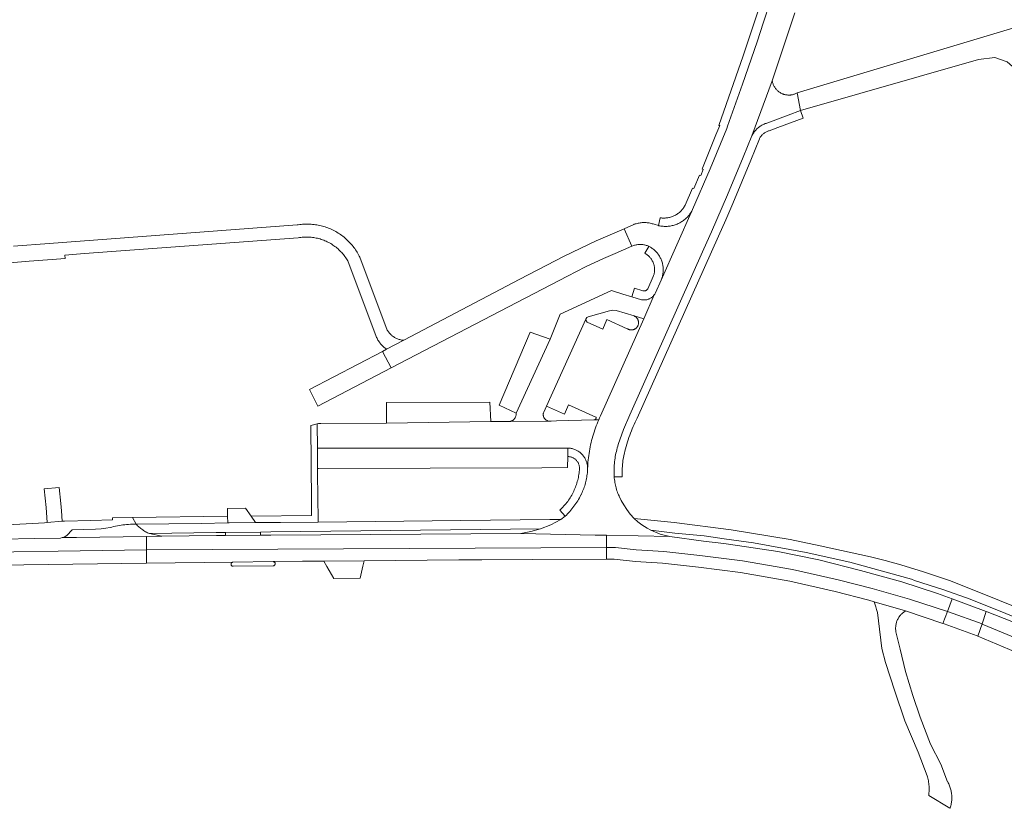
# Model space of a CAD drawing. Extents: x 146402 to 164798, y 455483 to 464134.
# Tile 567 of 575: x 163169 to 163391, y 460689 to 460867. Entities that reach past the tile are written whole.
import ezdxf

# ---------------------------------------------------------------- set-up
doc = ezdxf.new("R2010")
doc.units = 0
doc.header["$LTSCALE"] = 0.2
for name, color, linetype, lineweight in [('B-XX-VH-VERHARDING_ASFALT-GV', 252, 'CONTINUOUS', 18), ('B-XX-VH-VERHARDING_BETONSTRAATSTEEN-GV', 252, 'CONTINUOUS', 18), ('B-XX-VH-VERHARDING_TEGEL-GV', 252, 'CONTINUOUS', 18)]:
    doc.layers.add(name, color=color, linetype=linetype, lineweight=lineweight)

msp = doc.modelspace()

# ---------------------------------------------------------------- linework, layer by layer
at = {"layer": 'B-XX-VH-VERHARDING_ASFALT-GV'}
for points in [[(163338.271, 460871.06), (163336.833, 460866.638), (163335.349, 460862.231), (163332.063, 460852.64), (163328.657, 460843.091), (163328.5, 460842.6), (163324.75, 460833.5), (163320.78, 460824.28), (163313.651, 460808.305), (163313.64, 460808.28), (163312.359, 460805.403), (163312.356, 460805.398), (163312.286, 460805.264), (163312.209, 460805.133), (163312.126, 460805.007), (163312.08, 460804.946), (163309.719, 460799.493), (163299.942, 460777.599), (163299.734, 460777.147), (163299.533, 460776.693), (163299.34, 460776.235), (163299.154, 460775.774), (163298.975, 460775.31), (163298.804, 460774.843), (163298.641, 460774.374), (163298.485, 460773.902), (163298.336, 460773.427), (163298.196, 460772.951), (163298.063, 460772.472), (163297.937, 460771.991), (163297.82, 460771.508), (163297.71, 460771.023), (163297.608, 460770.536), (163297.514, 460770.048), (163297.428, 460769.558), (163297.35, 460769.067), (163297.279, 460768.575), (163297.217, 460768.082), (163297.162, 460767.588), (163297.116, 460767.093), (163297.077, 460766.598), (163297.047, 460766.101), (163297.026, 460765.66), (163297.015, 460765.334), (163296.995, 460765.003), (163296.968, 460764.673), (163296.933, 460764.343), (163296.889, 460764.015), (163296.838, 460763.688), (163296.779, 460763.362), (163296.712, 460763.037), (163296.638, 460762.714), (163296.555, 460762.393), (163296.465, 460762.075), (163296.367, 460761.758), (163296.261, 460761.444), (163296.148, 460761.133), (163296.028, 460760.824), (163295.9, 460760.519), (163295.765, 460760.216), (163295.622, 460759.917), (163295.539, 460759.713), (163295.517, 460759.67), (163295.344, 460759.336), (163295.164, 460759.006), (163294.977, 460758.68), (163294.782, 460758.358), (163294.582, 460758.04), (163294.374, 460757.726), (163294.159, 460757.417), (163293.939, 460757.113), (163293.712, 460756.813), (163293.478, 460756.518), (163293.238, 460756.229), (163292.992, 460755.944), (163292.74, 460755.665), (163292.483, 460755.391), (163292.219, 460755.123), (163291.95, 460754.86), (163290.976, 460754.12), (163288.743, 460752.931), (163286.387, 460752.01), (163284.193, 460751.388), (163281.95, 460750.98), (163298.705, 460750.611), (163301.284, 460750.554), (163315.628, 460750.238), (163313.42, 460750.817), (163311.314, 460751.698), (163310.495, 460752.141), (163309.9, 460752.505), (163309.322, 460752.894), (163308.418, 460753.578), (163307.564, 460754.323), (163306.687, 460755.326), (163305.902, 460756.359), (163305.191, 460757.444), (163304.653, 460758.393), (163304.171, 460759.371), (163304.139, 460759.443), (163304.01, 460759.737), (163303.89, 460760.035), (163303.777, 460760.336), (163303.671, 460760.639), (163303.573, 460760.945), (163303.483, 460761.253), (163303.4, 460761.563), (163303.325, 460761.876), (163303.258, 460762.19), (163303.199, 460762.506), (163303.148, 460762.823), (163303.104, 460763.141), (163303.069, 460763.46), (163303.041, 460763.78), (163303.026, 460764.036), (163303.01, 460764.432), (163303.002, 460764.827), (163303.002, 460765.223), (163303.01, 460765.619), (163303.026, 460766.014), (163303.05, 460766.409), (163303.082, 460766.803), (163303.122, 460767.197), (163303.169, 460767.59), (163303.225, 460767.982), (163303.289, 460768.372), (163303.36, 460768.761), (163303.44, 460769.149), (163303.527, 460769.535), (163303.622, 460769.919), (163303.725, 460770.301), (163303.835, 460770.681), (163303.953, 460771.059), (163305.161, 460774.482), (163306.61, 460777.81), (163314.96, 460796.58), (163323.31, 460815.33), (163325.042, 460819.214), (163328.691, 460827.614), (163332.21, 460836.07), (163334.2, 460840.97), (163338.79, 460853.37), (163343.86, 460868.75)], [(163155.74, 460811.324), (163170.73, 460812.54), (163175.914, 460812.947), (163178.89, 460813.18), (163178.83, 460813.94), (163183.27, 460814.32), (163231.567, 460817.874), (163231.582, 460817.877), (163231.872, 460817.924), (163232.163, 460817.963), (163232.454, 460817.994), (163232.747, 460818.017), (163233.04, 460818.032), (163233.333, 460818.04), (163233.626, 460818.039), (163233.919, 460818.03), (163234.212, 460818.013), (163234.504, 460817.989), (163234.796, 460817.956), (163235.086, 460817.915), (163235.376, 460817.867), (163235.663, 460817.81), (163235.95, 460817.746), (163236.234, 460817.674), (163236.516, 460817.594), (163236.796, 460817.507), (163237.074, 460817.412), (163237.348, 460817.309), (163237.62, 460817.199), (163237.889, 460817.082), (163238.155, 460816.957), (163238.417, 460816.826), (163238.675, 460816.687), (163238.929, 460816.541), (163239.18, 460816.388), (163239.426, 460816.228), (163239.667, 460816.062), (163239.904, 460815.889), (163240.137, 460815.71), (163240.364, 460815.524), (163240.586, 460815.333), (163240.803, 460815.135), (163241.014, 460814.932), (163241.22, 460814.723), (163241.42, 460814.508), (163241.614, 460814.288), (163241.802, 460814.063), (163241.983, 460813.833), (163242.159, 460813.598), (163242.328, 460813.358), (163242.49, 460813.113), (163242.645, 460812.865), (163242.794, 460812.612), (163249.217, 460795.546), (163249.309, 460795.336), (163249.408, 460795.13), (163249.514, 460794.927), (163249.627, 460794.728), (163249.747, 460794.533), (163249.874, 460794.342), (163250.008, 460794.156), (163250.148, 460793.975), (163250.294, 460793.798), (163250.446, 460793.627), (163250.604, 460793.462), (163250.768, 460793.301), (163250.937, 460793.147), (163251.111, 460792.999), (163251.291, 460792.857), (163251.476, 460792.721), (163251.588, 460792.643), (163255.457, 460794.676), (163255.354, 460794.683), (163255.161, 460794.704), (163254.97, 460794.732), (163254.78, 460794.768), (163254.592, 460794.812), (163254.405, 460794.863), (163254.221, 460794.923), (163254.04, 460794.989), (163253.861, 460795.064), (163253.686, 460795.145), (163253.514, 460795.234), (163253.346, 460795.33), (163253.182, 460795.433), (163253.023, 460795.542), (163252.868, 460795.658), (163252.718, 460795.78), (163252.573, 460795.908), (163252.434, 460796.042), (163252.301, 460796.182), (163252.173, 460796.327), (163252.051, 460796.478), (163251.936, 460796.633), (163251.827, 460796.793), (163251.725, 460796.957), (163245.516, 460813.447), (163245.373, 460813.738), (163245.224, 460814.026), (163245.067, 460814.31), (163244.903, 460814.59), (163244.732, 460814.865), (163244.555, 460815.137), (163244.371, 460815.404), (163244.18, 460815.666), (163243.983, 460815.924), (163243.78, 460816.177), (163243.571, 460816.424), (163243.355, 460816.667), (163243.134, 460816.904), (163242.907, 460817.135), (163242.674, 460817.361), (163242.435, 460817.581), (163242.192, 460817.795), (163241.943, 460818.003), (163241.689, 460818.205), (163241.43, 460818.4), (163241.166, 460818.589), (163240.898, 460818.771), (163240.626, 460818.947), (163240.349, 460819.116), (163240.068, 460819.278), (163239.783, 460819.433), (163239.495, 460819.582), (163239.203, 460819.722), (163238.907, 460819.856), (163238.608, 460819.982), (163238.307, 460820.101), (163238.002, 460820.213), (163237.695, 460820.317), (163237.385, 460820.413), (163237.073, 460820.501), (163236.759, 460820.582), (163236.443, 460820.655), (163236.126, 460820.721), (163235.806, 460820.778), (163235.486, 460820.828), (163235.164, 460820.869), (163234.842, 460820.903), (163234.518, 460820.929), (163234.194, 460820.946), (163233.87, 460820.956), (163233.546, 460820.958), (163233.222, 460820.952), (163232.898, 460820.937), (163232.574, 460820.915), (163232.251, 460820.885), (163231.929, 460820.847), (163231.608, 460820.801), (163231.38, 460820.763), (163175.24, 460816.57), (163167.24, 460815.96)], [(163409.021, 460728.202), (163386.27, 460737.409), (163378.899, 460740.297), (163372.992, 460742.286), (163367.842, 460743.849), (163364.298, 460744.843), (163360.99, 460745.696), (163349.602, 460748.126), (163342.797, 460749.607), (163329.495, 460751.774), (163316.597, 460753.448), (163307.564, 460754.323), (163308.418, 460753.578), (163309.322, 460752.894), (163309.9, 460752.505), (163310.495, 460752.141), (163311.314, 460751.698), (163316.719, 460751.061), (163323.415, 460750.425), (163327.915, 460749.769), (163334.515, 460748.834), (163346.419, 460746.653), (163356.325, 460744.454), (163370.241, 460740.601), (163370.928, 460740.345), (163377.61, 460738.171), (163383.563, 460736.088), (163407.33, 460726.526)]]:
    msp.add_lwpolyline(points, dxfattribs=at)
for points in [[(163338.819, 460853.199), (163338.79, 460853.37), (163334.2, 460840.97), (163334.264, 460841.098), (163334.365, 460841.282), (163334.472, 460841.462), (163334.586, 460841.637), (163334.707, 460841.809), (163334.834, 460841.975), (163334.968, 460842.137), (163335.108, 460842.293), (163335.253, 460842.444), (163335.404, 460842.59), (163335.561, 460842.729), (163335.722, 460842.863), (163335.889, 460842.99), (163336.06, 460843.11), (163336.236, 460843.224), (163336.416, 460843.332), (163336.601, 460843.432), (163336.788, 460843.525), (163336.98, 460843.611), (163337.174, 460843.69), (163337.371, 460843.761), (163337.571, 460843.824), (163337.773, 460843.88), (163342.36, 460845.59), (163345.17, 460846.63), (163344.395, 460850.652), (163344.299, 460850.599), (163344.144, 460850.52), (163343.986, 460850.449), (163343.824, 460850.385), (163343.66, 460850.329), (163343.493, 460850.28), (163343.325, 460850.239), (163343.154, 460850.206), (163342.983, 460850.181), (163342.896, 460850.172), (163342.81, 460850.163), (163342.637, 460850.154), (163342.463, 460850.153), (163342.29, 460850.159), (163342.117, 460850.174), (163341.945, 460850.196), (163341.774, 460850.227), (163341.604, 460850.265), (163341.437, 460850.311), (163341.354, 460850.338), (163341.272, 460850.365), (163341.175, 460850.4), (163341.015, 460850.466), (163340.857, 460850.539), (163340.703, 460850.619), (163340.553, 460850.706), (163340.407, 460850.8), (163340.265, 460850.9), (163340.128, 460851.007), (163339.997, 460851.12), (163339.87, 460851.24), (163339.75, 460851.364), (163339.635, 460851.495), (163339.526, 460851.63), (163339.424, 460851.77), (163339.328, 460851.915), (163339.239, 460852.064), (163339.157, 460852.217), (163339.082, 460852.374), (163339.014, 460852.533), (163338.954, 460852.696), (163338.902, 460852.862), (163338.856, 460853.029)], [(163313.651, 460808.305), (163320.78, 460824.28), (163320.674, 460824.071), (163320.561, 460823.867), (163320.44, 460823.666), (163320.313, 460823.469), (163320.18, 460823.277), (163320.04, 460823.09), (163319.894, 460822.907), (163319.741, 460822.73), (163319.582, 460822.558), (163319.418, 460822.391), (163319.248, 460822.231), (163319.073, 460822.076), (163318.892, 460821.927), (163318.707, 460821.784), (163318.517, 460821.648), (163318.322, 460821.518), (163318.123, 460821.396), (163317.92, 460821.28), (163317.712, 460821.171), (163317.502, 460821.069), (163317.288, 460820.974), (163317.071, 460820.887), (163316.851, 460820.807), (163316.628, 460820.735), (163316.403, 460820.671), (163316.176, 460820.614), (163315.947, 460820.565), (163315.717, 460820.524), (163315.486, 460820.49), (163315.253, 460820.465), (163315.02, 460820.448), (163314.786, 460820.438), (163314.552, 460820.437), (163314.318, 460820.444), (163314.084, 460820.458), (163313.852, 460820.481), (163313.62, 460820.512), (163313.389, 460820.55), (163313.159, 460820.596), (163313.056, 460820.62), (163312.063, 460820.918), (163311.847, 460820.992), (163311.629, 460821.059), (163311.408, 460821.118), (163311.185, 460821.169), (163310.961, 460821.212), (163310.736, 460821.248), (163310.509, 460821.275), (163310.281, 460821.295), (163310.053, 460821.307), (163309.825, 460821.31), (163309.597, 460821.306), (163309.369, 460821.294), (163309.141, 460821.273), (163308.915, 460821.245), (163308.689, 460821.209), (163308.465, 460821.165), (163308.243, 460821.113), (163308.022, 460821.053), (163307.804, 460820.986), (163307.588, 460820.911), (163307.48, 460820.87), (163305.288, 460819.913), (163307.064, 460815.958), (163307.243, 460816.032), (163307.424, 460816.098), (163307.609, 460816.157), (163307.795, 460816.208), (163307.984, 460816.251), (163308.174, 460816.287), (163308.365, 460816.314), (163308.557, 460816.334), (163308.75, 460816.345), (163308.944, 460816.349), (163309.137, 460816.345), (163309.33, 460816.332), (163309.522, 460816.312), (163309.714, 460816.284), (163309.903, 460816.248), (163310.092, 460816.204), (163310.278, 460816.152), (163310.462, 460816.093), (163310.643, 460816.026), (163310.822, 460815.952), (163310.879, 460815.926), (163311.071, 460815.824), (163311.26, 460815.715), (163311.444, 460815.599), (163311.624, 460815.477), (163311.8, 460815.348), (163311.97, 460815.212), (163312.136, 460815.071), (163312.296, 460814.923), (163312.451, 460814.77), (163312.6, 460814.611), (163312.743, 460814.447), (163312.88, 460814.277), (163313.01, 460814.103), (163313.134, 460813.924), (163313.251, 460813.74), (163313.362, 460813.553), (163313.466, 460813.361), (163313.562, 460813.166), (163313.651, 460812.967), (163313.733, 460812.766), (163313.808, 460812.561), (163313.875, 460812.354), (163313.934, 460812.144), (163313.985, 460811.932), (163314.029, 460811.719), (163314.065, 460811.504), (163314.093, 460811.288), (163314.113, 460811.071), (163314.125, 460810.854), (163314.129, 460810.636), (163314.124, 460810.418), (163314.113, 460810.201), (163314.093, 460809.984), (163314.065, 460809.768), (163314.029, 460809.553), (163313.985, 460809.34), (163313.933, 460809.128), (163313.874, 460808.919), (163313.807, 460808.712), (163313.733, 460808.507)], [(163307.064, 460815.958), (163305.288, 460819.913), (163298.943, 460817.145), (163291.735, 460813.675), (163281.736, 460808.476), (163255.457, 460794.676), (163251.588, 460792.643), (163250.63, 460792.14), (163252.62, 460788.44), (163292.509, 460809.211), (163296.516, 460811.258), (163300.601, 460813.145), (163303.284, 460814.313)], [(163195.079, 460752.898), (163194.909, 460753.085), (163194.484, 460753.08), (163194.06, 460753.068), (163193.636, 460753.047), (163193.212, 460753.018), (163192.789, 460752.982), (163192.366, 460752.937), (163191.945, 460752.884), (163191.524, 460752.824), (163191.105, 460752.756), (163190.688, 460752.679), (163190.271, 460752.595), (163189.856, 460752.503), (163189.444, 460752.403), (163189.07, 460752.306), (163188.077, 460752.158), (163187.066, 460752.021), (163185.724, 460751.934), (163180.46, 460751.793), (163179.263, 460750.474), (163178.898, 460750.255), (163178.42, 460750.066), (163178.23, 460750.019), (163178.638, 460750.031), (163179.132, 460750.038), (163181.423, 460750.07), (163197.284, 460750.293), (163200.76, 460750.34), (163197.993, 460750.931), (163197.981, 460750.936), (163197.747, 460751.032), (163197.517, 460751.134), (163197.29, 460751.245), (163197.066, 460751.362), (163196.847, 460751.486), (163196.631, 460751.617), (163196.42, 460751.756), (163196.214, 460751.9), (163196.012, 460752.051), (163195.814, 460752.209), (163195.622, 460752.372), (163195.436, 460752.542), (163195.254, 460752.717)], [(163288.743, 460752.931), (163290.976, 460754.12), (163288.46, 460754.091), (163268.361, 460753.861), (163236.091, 460753.527), (163227.559, 460753.439), (163222.359, 460753.424), (163221.897, 460753.418), (163215.955, 460753.338), (163215.669, 460753.334), (163209.702, 460753.251), (163194.909, 460753.085), (163195.079, 460752.898), (163195.254, 460752.717), (163195.436, 460752.542), (163195.622, 460752.372), (163195.814, 460752.209), (163196.012, 460752.051), (163196.214, 460751.9), (163196.42, 460751.756), (163196.631, 460751.617), (163196.847, 460751.486), (163197.066, 460751.362), (163197.29, 460751.245), (163197.517, 460751.134), (163197.747, 460751.032), (163197.981, 460750.936), (163197.993, 460750.931), (163213.016, 460751.146), (163215.131, 460751.16), (163223.073, 460751.268), (163225.373, 460751.297), (163286.387, 460752.01)], [(163197.283, 460747.224), (163197.284, 460750.293), (163181.423, 460750.07), (163179.132, 460750.038), (163178.638, 460750.031), (163178.23, 460750.019), (163177.809, 460749.916), (163171.907, 460749.791), (163143.139, 460749.182), (163098.783, 460748.302), (163098.783, 460745.779), (163147.203, 460746.49)], [(163298.705, 460750.611), (163281.95, 460750.98), (163225.422, 460750.597), (163223.096, 460750.603), (163215.147, 460750.497), (163213.085, 460750.487), (163200.76, 460750.34), (163197.284, 460750.293), (163197.283, 460747.224), (163301.283, 460747.817), (163301.284, 460750.554)], [(163315.628, 460750.238), (163301.284, 460750.554), (163301.283, 460747.817), (163303.36, 460747.809), (163308.037, 460747.257), (163314.283, 460746.9), (163322.415, 460745.975), (163332.042, 460744.748), (163343.375, 460742.786), (163353.682, 460740.465), (163361.378, 460738.524), (163369.807, 460736.074), (163378.401, 460733.311), (163379.457, 460736.144), (163376.163, 460737.371), (163368.05, 460739.984), (163358.738, 460742.586), (163349.33, 460744.989), (163340.025, 460746.894), (163332.925, 460747.924), (163327.825, 460748.674), (163323.227, 460749.229)], [(163197.282, 460744.223), (163197.283, 460747.224), (163147.203, 460746.49), (163098.783, 460745.779), (163098.782, 460742.978), (163147.24, 460743.59)], [(163301.283, 460745.167), (163301.283, 460747.817), (163197.283, 460747.224), (163197.282, 460744.223), (163216.823, 460744.453), (163225.89, 460744.581), (163225.894, 460744.581), (163225.955, 460744.58), (163232.59, 460744.67), (163237.376, 460744.709), (163246.493, 460744.784), (163267.9, 460744.96), (163273.107, 460744.991), (163284.677, 460745.074)], [(163303.36, 460747.809), (163301.283, 460747.817), (163301.283, 460745.167), (163303.052, 460745.177), (163307.888, 460744.611), (163313.984, 460744.267), (163322.081, 460743.346), (163331.579, 460742.139), (163342.782, 460740.152), (163352.989, 460737.856), (163360.597, 460735.835), (163361.798, 460735.486), (163368.921, 460733.418), (163377.387, 460730.595), (163378.401, 460733.311), (163369.807, 460736.074), (163361.378, 460738.524), (163353.682, 460740.465), (163343.375, 460742.786), (163332.042, 460744.748), (163322.415, 460745.975), (163314.283, 460746.9), (163308.037, 460747.257)], [(163387.173, 460733.272), (163379.457, 460736.144), (163378.401, 460733.311), (163378.609, 460733.244), (163386.213, 460730.488)], [(163378.609, 460733.244), (163378.401, 460733.311), (163377.387, 460730.595), (163377.622, 460730.517), (163385.136, 460727.798), (163385.265, 460727.743), (163386.213, 460730.488)], [(163387.385, 460733.193), (163387.173, 460733.272), (163386.213, 460730.488), (163386.271, 460730.467), (163400.673, 460724.45), (163410.889, 460720.478), (163420.717, 460716.298), (163421.921, 460719.178), (163420.061, 460719.956), (163409.638, 460724.04), (163396.806, 460729.497)], [(163386.271, 460730.467), (163386.213, 460730.488), (163385.265, 460727.743), (163399.573, 460721.659), (163409.695, 460717.671), (163419.54, 460713.484), (163420.717, 460716.298), (163410.889, 460720.478), (163400.673, 460724.45)]]:
    msp.add_lwpolyline(points, close=True, dxfattribs=at)
at = {"layer": 'B-XX-VH-VERHARDING_BETONSTRAATSTEEN-GV'}
for points in [[(163395.338, 460865.068), (163394.918, 460865.802), (163344.395, 460850.652), (163345.17, 460846.63), (163385.457, 460858.228), (163389.078, 460858.68), (163391.917, 460857.657), (163392.518, 460857.132), (163394.294, 460855.578), (163408.818, 460830.356), (163437.057, 460817.192), (163439.286, 460822.478), (163438.571, 460822.639), (163415.766, 460832.58), (163413.326, 460834.35), (163410.021, 460839.42), (163395.597, 460864.615)], [(163304.981, 460805.134), (163302.434, 460805.91), (163290.837, 460800.575), (163288.535, 460794.891), (163280.875, 460778.201), (163280.879, 460778.163), (163280.886, 460778.045), (163280.885, 460777.927), (163280.876, 460777.81), (163280.858, 460777.693), (163280.834, 460777.578), (163280.801, 460777.465), (163280.76, 460777.354), (163280.713, 460777.247), (163280.658, 460777.142), (163280.596, 460777.042), (163280.527, 460776.946), (163280.453, 460776.855), (163280.372, 460776.77), (163280.285, 460776.69), (163280.193, 460776.616), (163280.097, 460776.548), (163279.996, 460776.488), (163279.891, 460776.434), (163279.783, 460776.387), (163279.672, 460776.348), (163279.558, 460776.316), (163279.443, 460776.293), (163279.326, 460776.277), (163288.346, 460776.367), (163287.973, 460776.447), (163287.882, 460776.483), (163287.784, 460776.53), (163287.69, 460776.584), (163287.6, 460776.645), (163287.515, 460776.712), (163287.435, 460776.786), (163287.36, 460776.865), (163287.292, 460776.949), (163287.23, 460777.038), (163287.174, 460777.132), (163287.126, 460777.229), (163287.085, 460777.33), (163287.052, 460777.433), (163287.026, 460777.539), (163287.008, 460777.646), (163286.998, 460777.754), (163286.996, 460777.863), (163287.002, 460777.971), (163287.016, 460778.079), (163287.037, 460778.185), (163287.067, 460778.29), (163287.104, 460778.392), (163287.7, 460779.76), (163296.639, 460799.455), (163296.818, 460799.803), (163297.153, 460800.005), (163301.943, 460801.3), (163302.711, 460801.472), (163303.498, 460801.446), (163307.53, 460800.18), (163307.535, 460800.178), (163309.719, 460799.493), (163312.08, 460804.946), (163312.035, 460804.886), (163311.939, 460804.769), (163311.836, 460804.658), (163311.728, 460804.552), (163311.614, 460804.452), (163311.495, 460804.359), (163311.371, 460804.271), (163311.243, 460804.191), (163311.111, 460804.117), (163310.975, 460804.05), (163310.836, 460803.991), (163310.694, 460803.939), (163310.549, 460803.895), (163310.402, 460803.858), (163310.253, 460803.829), (163310.104, 460803.808), (163309.953, 460803.795), (163309.802, 460803.79), (163309.65, 460803.793), (163309.499, 460803.804), (163309.349, 460803.823), (163309.2, 460803.85), (163307.005, 460804.518)], [(163309.719, 460799.493), (163307.535, 460800.178), (163307.64, 460800.131), (163307.741, 460800.077), (163307.838, 460800.016), (163307.931, 460799.949), (163308.018, 460799.875), (163308.1, 460799.795), (163308.177, 460799.71), (163308.247, 460799.619), (163308.311, 460799.524), (163308.368, 460799.425), (163308.418, 460799.322), (163308.461, 460799.216), (163308.496, 460799.106), (163308.524, 460798.995), (163308.544, 460798.882), (163308.555, 460798.768), (163308.559, 460798.654), (163308.555, 460798.539), (163308.543, 460798.425), (163308.523, 460798.313), (163308.495, 460798.201), (163308.459, 460798.093), (163308.416, 460797.986), (163308.366, 460797.883), (163308.308, 460797.784), (163308.244, 460797.689), (163308.173, 460797.599), (163308.096, 460797.514), (163308.014, 460797.435), (163307.926, 460797.361), (163307.833, 460797.294), (163307.736, 460797.234), (163307.635, 460797.18), (163307.53, 460797.133), (163307.422, 460797.094), (163307.312, 460797.063), (163307.2, 460797.039), (163307.086, 460797.024), (163306.972, 460797.016), (163306.857, 460797.016), (163306.743, 460797.024), (163306.63, 460797.04), (163306.517, 460797.064), (163306.407, 460797.096), (163306.3, 460797.135), (163306.195, 460797.182), (163306.094, 460797.236), (163305.997, 460797.297), (163301.41, 460799.36), (163300.45, 460797.18), (163296.901, 460798.751), (163296.67, 460799.066), (163296.639, 460799.455), (163287.7, 460779.76), (163291.77, 460777.93), (163292.74, 460780.1), (163298.925, 460777.272), (163298.933, 460777.244), (163298.945, 460777.184), (163298.949, 460777.123), (163298.946, 460777.062), (163298.933, 460777.003), (163298.914, 460776.945), (163298.887, 460776.89), (163298.853, 460776.839), (163298.813, 460776.794), (163298.767, 460776.754), (163298.716, 460776.72), (163298.661, 460776.693), (163298.604, 460776.673), (163298.576, 460776.667), (163299.533, 460776.693), (163299.734, 460777.147), (163299.942, 460777.599)], [(163288.535, 460794.891), (163284.057, 460796.523), (163277.032, 460779.981), (163280.875, 460778.201)], [(163252.62, 460788.44), (163250.63, 460792.14), (163234.12, 460783.52), (163236.02, 460779.77)], [(163275.113, 460776.269), (163274.932, 460780.7), (163251.553, 460780.618), (163251.549, 460775.891)], [(163299.34, 460776.235), (163299.533, 460776.693), (163298.576, 460776.667), (163298.544, 460776.662), (163298.483, 460776.658), (163298.422, 460776.662), (163290.02, 460776.43), (163288.808, 460776.399), (163288.768, 460776.39), (163288.728, 460776.383), (163288.346, 460776.367), (163279.326, 460776.277), (163279.209, 460776.269), (163279.091, 460776.269), (163275.113, 460776.269), (163251.549, 460775.891), (163236.722, 460775.832), (163236.18, 460775.83), (163235.898, 460775.757), (163235.945, 460770.296), (163292.52, 460770.296), (163292.579, 460770.294), (163292.77, 460770.284), (163292.962, 460770.265), (163293.152, 460770.238), (163293.341, 460770.203), (163293.528, 460770.161), (163293.713, 460770.111), (163293.896, 460770.053), (163294.077, 460769.988), (163294.255, 460769.915), (163294.429, 460769.834), (163294.6, 460769.747), (163294.767, 460769.652), (163294.93, 460769.551), (163295.089, 460769.443), (163295.243, 460769.328), (163295.392, 460769.208), (163295.536, 460769.081), (163295.675, 460768.948), (163295.808, 460768.809), (163295.935, 460768.665), (163296.056, 460768.516), (163296.171, 460768.362), (163296.279, 460768.203), (163296.38, 460768.04), (163296.475, 460767.873), (163296.562, 460767.702), (163296.643, 460767.528), (163296.716, 460767.35), (163296.781, 460767.17), (163296.839, 460766.986), (163296.889, 460766.801), (163296.932, 460766.614), (163296.967, 460766.425), (163296.993, 460766.235), (163297.012, 460766.044), (163297.023, 460765.852), (163297.026, 460765.66), (163297.047, 460766.101), (163297.077, 460766.598), (163297.116, 460767.093), (163297.162, 460767.588), (163297.217, 460768.082), (163297.279, 460768.575), (163297.35, 460769.067), (163297.428, 460769.558), (163297.514, 460770.048), (163297.608, 460770.536), (163297.71, 460771.023), (163297.82, 460771.508), (163297.937, 460771.991), (163298.063, 460772.472), (163298.196, 460772.951), (163298.336, 460773.427), (163298.485, 460773.902), (163298.641, 460774.374), (163298.804, 460774.843), (163298.975, 460775.31), (163299.154, 460775.774)], [(163292.52, 460768.36), (163292.52, 460770.296), (163235.945, 460770.296), (163235.985, 460765.658), (163236.21, 460765.66), (163286.65, 460765.84), (163292.51, 460765.86)], [(163177.919, 460757.755), (163177.563, 460761.34), (163174.106, 460761.063), (163174.571, 460756.826), (163174.802, 460753.403), (163178.226, 460753.716), (163178.044, 460756.117)], [(163220.977, 460754.88), (163219.7, 460756.669), (163215.574, 460756.604), (163215.592, 460754.837), (163215.669, 460753.334), (163215.955, 460753.338), (163221.897, 460753.418)], [(163223.096, 460750.603), (163223.073, 460751.268), (163215.131, 460751.16), (163215.147, 460750.497)], [(163246.206, 460743.539), (163246.493, 460744.784), (163237.376, 460744.709), (163238.076, 460743.491), (163239.632, 460740.781), (163245.584, 460740.842)], [(163368.921, 460733.418), (163361.798, 460735.486), (163362.201, 460734.389), (163362.385, 460733.727), (163362.569, 460733.065), (163362.784, 460731.169), (163363.584, 460724.905), (163364.419, 460721.737), (163366.474, 460715.287), (163368.732, 460708.539), (163371.791, 460701.501), (163373.837, 460696.145), (163373.896, 460695.917), (163373.967, 460695.616), (163374.03, 460695.314), (163374.085, 460695.011), (163374.133, 460694.706), (163374.172, 460694.4), (163374.203, 460694.093), (163374.227, 460693.786), (163374.242, 460693.478), (163374.249, 460693.169), (163374.249, 460692.861), (163374.24, 460692.552), (163374.224, 460692.244), (163374.199, 460691.937), (163374.169, 460691.648), (163378.973, 460688.766), (163379.017, 460688.894), (163379.089, 460689.126), (163379.153, 460689.36), (163379.21, 460689.597), (163379.258, 460689.834), (163379.299, 460690.074), (163379.331, 460690.315), (163379.356, 460690.556), (163379.373, 460690.799), (163379.382, 460691.041), (163379.383, 460691.284), (163379.375, 460691.527), (163379.36, 460691.769), (163379.337, 460692.011), (163379.306, 460692.252), (163379.267, 460692.492), (163379.22, 460692.73), (163379.165, 460692.966), (163379.103, 460693.201), (163379.033, 460693.434), (163378.955, 460693.664), (163378.87, 460693.891), (163378.777, 460694.116), (163378.677, 460694.337), (163378.569, 460694.555), (163378.455, 460694.769), (163378.445, 460694.787), (163376.909, 460698.761), (163374.572, 460703.318), (163372.22, 460709.368), (163370.577, 460714.329), (163368.931, 460719.688), (163367.687, 460724.753), (163366.756, 460728.726), (163366.753, 460728.741), (163366.723, 460728.926), (163366.7, 460729.113), (163366.686, 460729.299), (163366.679, 460729.487), (163366.681, 460729.674), (163366.69, 460729.862), (163366.707, 460730.048), (163366.733, 460730.234), (163366.766, 460730.419), (163366.807, 460730.602), (163366.856, 460730.783), (163366.912, 460730.961), (163366.977, 460731.138), (163367.048, 460731.311), (163367.127, 460731.481), (163367.137, 460731.501), (163367.223, 460731.669), (163367.317, 460731.834), (163367.418, 460731.995), (163367.526, 460732.152), (163367.573, 460732.215), (163367.64, 460732.303), (163367.76, 460732.45), (163367.886, 460732.592), (163368.019, 460732.728), (163368.156, 460732.859), (163368.3, 460732.983), (163368.448, 460733.102), (163368.601, 460733.214), (163368.759, 460733.319)]]:
    msp.add_lwpolyline(points, close=True, dxfattribs=at)
at = {"layer": 'B-XX-VH-VERHARDING_TEGEL-GV'}
for points in [[(163336.136, 460870.84), (163332.196, 460859.005), (163326.706, 460843.309), (163326.896, 460843.235), (163326.028, 460841.157), (163322.99, 460833.639), (163322.925, 460833.436), (163323.186, 460833.332), (163322.619, 460831.922), (163322.346, 460832.05), (163321.039, 460828.982), (163320.763, 460829.101), (163319.068, 460825.209), (163318.968, 460825.027), (163318.86, 460824.849), (163318.746, 460824.676), (163318.626, 460824.506), (163318.499, 460824.342), (163318.365, 460824.183), (163318.226, 460824.028), (163318.081, 460823.88), (163317.93, 460823.737), (163317.774, 460823.6), (163317.612, 460823.469), (163317.446, 460823.344), (163317.275, 460823.226), (163317.1, 460823.115), (163316.92, 460823.01), (163316.737, 460822.913), (163316.55, 460822.822), (163316.359, 460822.739), (163316.166, 460822.663), (163315.97, 460822.595), (163315.771, 460822.534), (163315.57, 460822.481), (163315.367, 460822.435), (163315.163, 460822.398), (163314.957, 460822.369), (163314.751, 460822.347), (163314.543, 460822.333), (163314.335, 460822.328), (163314.128, 460822.33), (163313.92, 460822.34), (163313.713, 460822.359), (163313.507, 460822.385), (163313.461, 460822.392), (163313.056, 460820.62), (163313.159, 460820.596), (163313.389, 460820.55), (163313.62, 460820.512), (163313.852, 460820.481), (163314.084, 460820.458), (163314.318, 460820.444), (163314.552, 460820.437), (163314.786, 460820.438), (163315.02, 460820.448), (163315.253, 460820.465), (163315.486, 460820.49), (163315.717, 460820.524), (163315.947, 460820.565), (163316.176, 460820.614), (163316.403, 460820.671), (163316.628, 460820.735), (163316.851, 460820.807), (163317.071, 460820.887), (163317.288, 460820.974), (163317.502, 460821.069), (163317.712, 460821.171), (163317.92, 460821.28), (163318.123, 460821.396), (163318.322, 460821.518), (163318.517, 460821.648), (163318.707, 460821.784), (163318.892, 460821.927), (163319.073, 460822.076), (163319.248, 460822.231), (163319.418, 460822.391), (163319.582, 460822.558), (163319.741, 460822.73), (163319.894, 460822.907), (163320.04, 460823.09), (163320.18, 460823.277), (163320.313, 460823.469), (163320.44, 460823.666), (163320.561, 460823.867), (163320.674, 460824.071), (163320.78, 460824.28), (163324.75, 460833.5), (163328.5, 460842.6), (163328.657, 460843.091), (163332.063, 460852.64), (163335.349, 460862.231), (163336.833, 460866.638), (163338.271, 460871.06)], [(163143.139, 460749.182), (163171.907, 460749.791), (163177.809, 460749.916), (163178.23, 460750.019), (163178.42, 460750.066), (163178.898, 460750.255), (163179.263, 460750.474), (163180.46, 460751.793), (163185.724, 460751.934), (163187.066, 460752.021), (163188.077, 460752.158), (163189.07, 460752.306), (163189.444, 460752.403), (163189.856, 460752.503), (163190.271, 460752.595), (163190.688, 460752.679), (163191.105, 460752.756), (163191.524, 460752.824), (163191.945, 460752.884), (163192.366, 460752.937), (163192.789, 460752.982), (163193.212, 460753.018), (163193.636, 460753.047), (163194.06, 460753.068), (163194.484, 460753.08), (163194.909, 460753.085), (163194.105, 460754.55), (163189.562, 460754.502), (163189.581, 460754.036), (163184.698, 460753.909), (163178.711, 460753.76), (163178.226, 460753.716), (163174.802, 460753.403), (163174.186, 460753.347), (163147.784, 460751.942)]]:
    msp.add_lwpolyline(points, dxfattribs=at)
for points in [[(163345.8, 460844.94), (163345.17, 460846.63), (163342.36, 460845.59), (163337.773, 460843.88), (163337.571, 460843.824), (163337.371, 460843.761), (163337.174, 460843.69), (163336.98, 460843.611), (163336.788, 460843.525), (163336.601, 460843.432), (163336.416, 460843.332), (163336.236, 460843.224), (163336.06, 460843.11), (163335.889, 460842.99), (163335.722, 460842.863), (163335.561, 460842.729), (163335.404, 460842.59), (163335.253, 460842.444), (163335.108, 460842.293), (163334.968, 460842.137), (163334.834, 460841.975), (163334.707, 460841.809), (163334.586, 460841.637), (163334.472, 460841.462), (163334.365, 460841.282), (163334.264, 460841.098), (163334.2, 460840.97), (163332.21, 460836.07), (163328.691, 460827.614), (163325.042, 460819.214), (163323.31, 460815.33), (163314.96, 460796.58), (163306.61, 460777.81), (163305.161, 460774.482), (163303.953, 460771.059), (163303.835, 460770.681), (163303.725, 460770.301), (163303.622, 460769.919), (163303.527, 460769.535), (163303.44, 460769.149), (163303.36, 460768.761), (163303.289, 460768.372), (163303.225, 460767.982), (163303.169, 460767.59), (163303.122, 460767.197), (163303.082, 460766.803), (163303.05, 460766.409), (163303.026, 460766.014), (163303.01, 460765.619), (163303.002, 460765.223), (163303.002, 460764.827), (163303.01, 460764.432), (163303.026, 460764.036), (163303.041, 460763.78), (163304.822, 460763.8), (163304.831, 460765.522), (163304.96, 460767.24), (163305.014, 460767.537), (163305.115, 460768.059), (163305.223, 460768.58), (163305.34, 460769.1), (163305.464, 460769.617), (163305.596, 460770.133), (163305.736, 460770.646), (163305.884, 460771.158), (163306.039, 460771.667), (163306.202, 460772.173), (163306.372, 460772.677), (163306.55, 460773.179), (163306.736, 460773.678), (163306.929, 460774.174), (163307.129, 460774.667), (163307.337, 460775.157), (163307.552, 460775.644), (163307.774, 460776.127), (163308.004, 460776.607), (163308.241, 460777.084), (163326.624, 460818.268), (163328.257, 460821.939), (163329.856, 460825.625), (163331.912, 460830.5), (163333.91, 460835.4), (163335.88, 460840.29), (163335.892, 460840.312), (163335.977, 460840.461), (163336.07, 460840.606), (163336.169, 460840.747), (163336.274, 460840.883), (163336.386, 460841.014), (163336.503, 460841.139), (163336.627, 460841.259), (163336.755, 460841.373), (163336.889, 460841.481), (163337.028, 460841.583), (163337.172, 460841.678), (163337.319, 460841.766), (163337.471, 460841.848), (163337.626, 460841.922), (163337.784, 460841.989), (163337.946, 460842.048), (163338.11, 460842.1), (163340.019, 460842.805)], [(163311.071, 460815.824), (163310.879, 460815.926), (163309.995, 460814.358), (163310.154, 460814.265), (163310.308, 460814.166), (163310.458, 460814.06), (163310.604, 460813.947), (163310.744, 460813.829), (163310.879, 460813.704), (163311.008, 460813.573), (163311.132, 460813.437), (163311.25, 460813.296), (163311.361, 460813.15), (163311.466, 460812.999), (163311.564, 460812.844), (163311.655, 460812.684), (163311.74, 460812.521), (163311.817, 460812.354), (163311.887, 460812.184), (163311.949, 460812.011), (163312.004, 460811.836), (163312.051, 460811.658), (163312.09, 460811.479), (163312.122, 460811.297), (163312.145, 460811.115), (163312.161, 460810.932), (163312.168, 460810.749), (163312.168, 460810.565), (163312.16, 460810.381), (163312.143, 460810.198), (163312.119, 460810.016), (163312.087, 460809.835), (163312.047, 460809.656), (163311.999, 460809.478), (163311.943, 460809.303), (163311.88, 460809.13), (163311.873, 460809.112), (163310.635, 460806.346), (163310.596, 460806.272), (163310.549, 460806.201), (163310.497, 460806.136), (163310.438, 460806.075), (163310.374, 460806.021), (163310.305, 460805.973), (163310.232, 460805.931), (163310.155, 460805.897), (163310.075, 460805.87), (163309.994, 460805.851), (163309.91, 460805.84), (163309.826, 460805.837), (163309.742, 460805.841), (163309.659, 460805.854), (163309.577, 460805.874), (163309.528, 460805.891), (163307.656, 460806.43), (163307.005, 460804.518), (163309.2, 460803.85), (163309.349, 460803.823), (163309.499, 460803.804), (163309.65, 460803.793), (163309.802, 460803.79), (163309.953, 460803.795), (163310.104, 460803.808), (163310.253, 460803.829), (163310.402, 460803.858), (163310.549, 460803.895), (163310.694, 460803.939), (163310.836, 460803.991), (163310.975, 460804.05), (163311.111, 460804.117), (163311.243, 460804.191), (163311.371, 460804.271), (163311.495, 460804.359), (163311.614, 460804.452), (163311.728, 460804.552), (163311.836, 460804.658), (163311.939, 460804.769), (163312.035, 460804.886), (163312.08, 460804.946), (163312.126, 460805.007), (163312.209, 460805.133), (163312.286, 460805.264), (163312.356, 460805.398), (163312.359, 460805.403), (163313.64, 460808.28), (163313.651, 460808.305), (163313.733, 460808.507), (163313.807, 460808.712), (163313.874, 460808.919), (163313.933, 460809.128), (163313.985, 460809.34), (163314.029, 460809.553), (163314.065, 460809.768), (163314.093, 460809.984), (163314.113, 460810.201), (163314.124, 460810.418), (163314.129, 460810.636), (163314.125, 460810.854), (163314.113, 460811.071), (163314.093, 460811.288), (163314.065, 460811.504), (163314.029, 460811.719), (163313.985, 460811.932), (163313.934, 460812.144), (163313.875, 460812.354), (163313.808, 460812.561), (163313.733, 460812.766), (163313.651, 460812.967), (163313.562, 460813.166), (163313.466, 460813.361), (163313.362, 460813.553), (163313.251, 460813.74), (163313.134, 460813.924), (163313.01, 460814.103), (163312.88, 460814.277), (163312.743, 460814.447), (163312.6, 460814.611), (163312.451, 460814.77), (163312.296, 460814.923), (163312.136, 460815.071), (163311.97, 460815.212), (163311.8, 460815.348), (163311.624, 460815.477), (163311.444, 460815.599), (163311.26, 460815.715)], [(163235.945, 460770.296), (163235.898, 460775.757), (163234.428, 460775.376), (163234.588, 460758.06), (163234.615, 460755.11), (163234.616, 460754.997), (163220.977, 460754.88), (163221.897, 460753.418), (163222.359, 460753.424), (163227.559, 460753.439), (163236.091, 460753.527), (163236.077, 460755.127), (163236.051, 460758.089), (163235.985, 460765.658)], [(163292.579, 460770.294), (163292.52, 460770.296), (163292.52, 460768.36), (163292.61, 460768.359), (163292.755, 460768.351), (163292.9, 460768.335), (163293.044, 460768.312), (163293.186, 460768.28), (163293.326, 460768.241), (163293.464, 460768.194), (163293.599, 460768.139), (163293.731, 460768.078), (163293.859, 460768.009), (163293.984, 460767.933), (163294.104, 460767.85), (163294.219, 460767.761), (163294.329, 460767.666), (163294.434, 460767.565), (163294.533, 460767.458), (163294.626, 460767.346), (163294.713, 460767.229), (163294.793, 460767.108), (163294.866, 460766.982), (163294.933, 460766.852), (163294.992, 460766.719), (163295.044, 460766.583), (163295.088, 460766.444), (163295.124, 460766.303), (163295.153, 460766.16), (163295.174, 460766.016), (163295.187, 460765.871), (163295.192, 460765.726), (163295.189, 460765.58), (163295.17, 460765.308), (163295.139, 460764.976), (163295.1, 460764.646), (163295.053, 460764.316), (163294.998, 460763.988), (163294.935, 460763.66), (163294.865, 460763.335), (163294.786, 460763.011), (163294.701, 460762.689), (163294.607, 460762.37), (163294.505, 460762.053), (163294.396, 460761.738), (163294.28, 460761.426), (163294.156, 460761.117), (163294.025, 460760.811), (163293.886, 460760.508), (163293.74, 460760.209), (163293.587, 460759.913), (163293.427, 460759.621), (163293.26, 460759.333), (163293.086, 460759.049), (163292.905, 460758.769), (163292.718, 460758.494), (163292.524, 460758.223), (163292.323, 460757.957), (163292.116, 460757.696), (163291.903, 460757.44), (163291.684, 460757.189), (163291.459, 460756.943), (163291.229, 460756.703), (163290.992, 460756.469), (163290.75, 460756.24), (163291.95, 460754.86), (163292.219, 460755.123), (163292.483, 460755.391), (163292.74, 460755.665), (163292.992, 460755.944), (163293.238, 460756.229), (163293.478, 460756.518), (163293.712, 460756.813), (163293.939, 460757.113), (163294.159, 460757.417), (163294.374, 460757.726), (163294.582, 460758.04), (163294.782, 460758.358), (163294.977, 460758.68), (163295.164, 460759.006), (163295.344, 460759.336), (163295.517, 460759.67), (163295.539, 460759.713), (163295.622, 460759.917), (163295.765, 460760.216), (163295.9, 460760.519), (163296.028, 460760.824), (163296.148, 460761.133), (163296.261, 460761.444), (163296.367, 460761.758), (163296.465, 460762.075), (163296.555, 460762.393), (163296.638, 460762.714), (163296.712, 460763.037), (163296.779, 460763.362), (163296.838, 460763.688), (163296.889, 460764.015), (163296.933, 460764.343), (163296.968, 460764.673), (163296.995, 460765.003), (163297.015, 460765.334), (163297.026, 460765.66), (163297.023, 460765.852), (163297.012, 460766.044), (163296.993, 460766.235), (163296.967, 460766.425), (163296.932, 460766.614), (163296.889, 460766.801), (163296.839, 460766.986), (163296.781, 460767.17), (163296.716, 460767.35), (163296.643, 460767.528), (163296.562, 460767.702), (163296.475, 460767.873), (163296.38, 460768.04), (163296.279, 460768.203), (163296.171, 460768.362), (163296.056, 460768.516), (163295.935, 460768.665), (163295.808, 460768.809), (163295.675, 460768.948), (163295.536, 460769.081), (163295.392, 460769.208), (163295.243, 460769.328), (163295.089, 460769.443), (163294.93, 460769.551), (163294.767, 460769.652), (163294.6, 460769.747), (163294.429, 460769.834), (163294.255, 460769.915), (163294.077, 460769.988), (163293.896, 460770.053), (163293.713, 460770.111), (163293.528, 460770.161), (163293.341, 460770.203), (163293.152, 460770.238), (163292.962, 460770.265), (163292.77, 460770.284)], [(163215.669, 460753.334), (163215.592, 460754.837), (163194.105, 460754.55), (163194.909, 460753.085), (163209.702, 460753.251)], [(163225.955, 460744.58), (163225.894, 460744.581), (163225.89, 460744.581), (163216.823, 460744.453), (163216.764, 460744.446), (163216.705, 460744.432), (163216.65, 460744.41), (163216.597, 460744.38), (163216.549, 460744.344), (163216.507, 460744.302), (163216.47, 460744.255), (163216.44, 460744.203), (163216.417, 460744.148), (163216.402, 460744.09), (163216.394, 460744.03), (163216.395, 460743.97), (163216.403, 460743.911), (163216.42, 460743.853), (163216.444, 460743.798), (163216.475, 460743.747), (163216.512, 460743.7), (163216.556, 460743.659), (163216.604, 460743.624), (163216.657, 460743.595), (163216.713, 460743.574), (163216.771, 460743.561), (163216.831, 460743.555), (163216.851, 460743.555), (163225.943, 460743.645), (163226.004, 460743.652), (163226.063, 460743.668), (163226.12, 460743.69), (163226.173, 460743.72), (163226.222, 460743.757), (163226.266, 460743.8), (163226.304, 460743.848), (163226.335, 460743.901), (163226.359, 460743.957), (163226.376, 460744.016), (163226.384, 460744.076), (163226.385, 460744.138), (163226.378, 460744.198), (163226.363, 460744.258), (163226.34, 460744.315), (163226.31, 460744.368), (163226.274, 460744.417), (163226.231, 460744.461), (163226.183, 460744.499), (163226.13, 460744.53), (163226.074, 460744.555), (163226.016, 460744.571)]]:
    msp.add_lwpolyline(points, close=True, dxfattribs=at)

doc.saveas('drawing.dxf')
